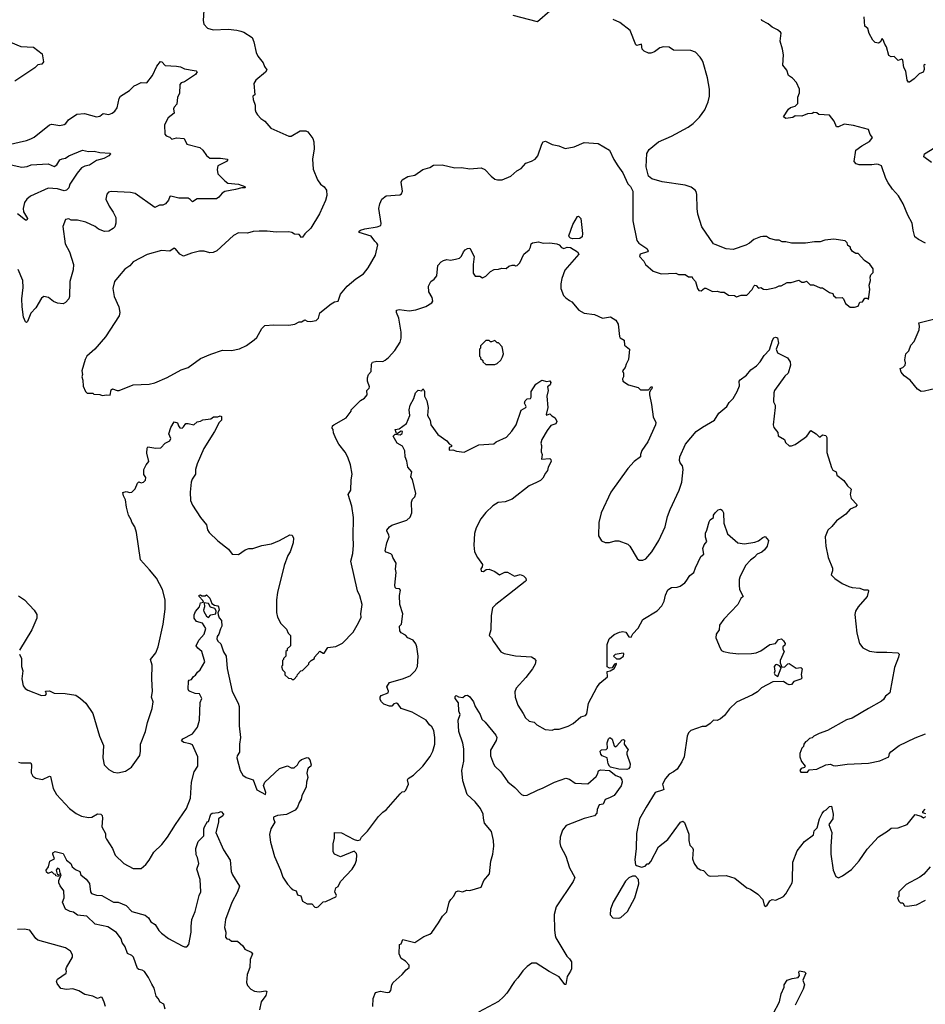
# Model space of a CAD drawing. Extents: x 1933546 to 2138868, y 524910 to 667279.
# Tile 458 of 466: x 2070205 to 2078112, y 629354 to 637952. Entities that reach past the tile are written whole.
import ezdxf

# ---------------------------------------------------------------- set-up
doc = ezdxf.new("R2010")
doc.units = 0

msp = doc.modelspace()

# ---------------------------------------------------------------- linework, layer by layer
at = {"layer": '0CON10XD'}
for points in [[(2071812.5, 638035), (2071808, 637945), (2071814.2, 637914.2), (2071845, 637878.8), (2071895, 637864.2), (2072025, 637870), (2072102.1, 637862.1), (2072135, 637852.9), (2072162.4, 637842.4), (2072235, 637796), (2072250.3, 637760.3), (2072271.4, 637665), (2072284.2, 637635), (2072332, 637575), (2072343.3, 637545), (2072363.8, 637515), (2072352, 637495), (2072266, 637425), (2072250.8, 637395), (2072257.5, 637295), (2072240, 637285), (2072243.3, 637255), (2072262.5, 637205), (2072260, 637165), (2072266.7, 637145), (2072280.7, 637120.7), (2072310.5, 637090.5), (2072345, 637066.7), (2072397.5, 637005), (2072554.1, 636934.1), (2072575, 636936.2), (2072655, 636982.9), (2072705, 636983.3), (2072722.5, 636972.5), (2072763.6, 636915), (2072774.3, 636885.7), (2072776, 636825), (2072762, 636735), (2072767.7, 636647.7), (2072806.7, 636555), (2072832.5, 636515), (2072865, 636492.5), (2072883.3, 636465), (2072886.2, 636416.2), (2072875, 636372.5), (2072822, 636258), (2072747.8, 636132.2), (2072696.2, 636083.8), (2072675, 636052.5), (2072665, 636050), (2072645, 636077.5), (2072605, 636080), (2072580, 636095), (2072555, 636100), (2072445, 636096.7), (2072365, 636106.2), (2072295, 636106.2), (2072245, 636102), (2072195, 636087.1), (2072115, 636090), (2072070.9, 636069.1), (2071926.7, 635935), (2071895, 635918.8), (2071866.4, 635916.4), (2071815, 635930), (2071775, 635931.4), (2071705.5, 635914.5), (2071635, 635888), (2071605, 635904.2), (2071565, 635952.5), (2071555, 635956.7), (2071515, 635931.2), (2071444.1, 635935.9), (2071318.3, 635901.7), (2071195, 635836.7), (2071165.8, 635804.2), (2071122.5, 635775), (2071073.9, 635716.1), (2071032.5, 635665), (2071018.8, 635605), (2071030, 635535), (2071070.8, 635445), (2071080.8, 635395), (2071074.3, 635365.7), (2070955.6, 635184.4), (2070862.5, 635075), (2070792.5, 635015), (2070777.5, 634985), (2070747.5, 634885), (2070752.5, 634855), (2070747.5, 634835), (2070756.7, 634805), (2070760.7, 634750.7), (2070780, 634705), (2070795, 634690), (2070845, 634690), (2070853, 634683), (2070905, 634680), (2070925, 634670), (2070965, 634677.5), (2070995, 634672.5)], [(2074835, 638026.7), (2074725, 637934), (2074515, 637990)], [(2070995, 634672.5), (2071005, 634720), (2071015, 634727.5), (2071055, 634713.3), (2071075, 634713.3), (2071195, 634763.3), (2071335, 634770), (2071385, 634781.2), (2071491.7, 634828.3), (2071615, 634896.2), (2071675, 634916.2), (2071785, 634994), (2071875, 635031.2), (2071975, 635066), (2072053.9, 635063.9), (2072125, 635078.8), (2072185, 635106.7), (2072253.9, 635156.1), (2072275, 635177.5), (2072320, 635255), (2072345, 635282.5), (2072425, 635288.8), (2072555, 635283.8), (2072606.4, 635293.6), (2072645, 635312.5), (2072667, 635313), (2072695, 635330), (2072715, 635320), (2072745, 635317.5), (2072795, 635326.7), (2072813.3, 635345), (2072827, 635393), (2072925, 635472.5), (2072955, 635487.5), (2072986.4, 635493.6), (2073006.7, 635555), (2073063.3, 635625), (2073139.7, 635690.3), (2073207.7, 635732.3), (2073246.7, 635785), (2073311.2, 635895), (2073332.5, 635985), (2073325, 636000), (2073305, 636017.5), (2073275, 636062.5), (2073170, 636095), (2073170, 636105), (2073180, 636115), (2073217.5, 636125), (2073326.6, 636143.4), (2073358, 636155), (2073361.7, 636171.7), (2073341.4, 636305), (2073348.6, 636345), (2073367.5, 636385), (2073405, 636415.7), (2073525, 636424.2), (2073538.8, 636431.2), (2073548, 636455), (2073536, 636535), (2073545.8, 636554.2), (2073595, 636582), (2073655, 636593.8), (2073724.3, 636645.7), (2073785, 636662), (2073818.8, 636681.2), (2073893.6, 636686.4), (2074005, 636658.2), (2074061.7, 636661.7), (2074135, 636650), (2074235, 636660), (2074267.5, 636645), (2074322.5, 636585), (2074355, 636560), (2074377, 636553), (2074416.4, 636553.6), (2074493.6, 636586.4), (2074546.4, 636633.6), (2074585, 636653.3), (2074625, 636700), (2074675, 636715.6), (2074705.6, 636735), (2074730, 636765), (2074765, 636866.7), (2074776.2, 636885), (2074795, 636890.8), (2074855, 636864), (2074912.3, 636852.3), (2074967.7, 636827.7), (2075045, 636840.8), (2075135, 636880), (2075255, 636871.2), (2075355, 636813.3), (2075392.3, 636732.3), (2075426.4, 636676.4), (2075472.5, 636615), (2075515, 636520), (2075537.5, 636495), (2075557.5, 636455), (2075557.5, 636195), (2075593, 636023), (2075610.7, 636000.7), (2075680, 635955), (2075693.3, 635935), (2075685.9, 635924.1), (2075623.9, 635906.1), (2075617.5, 635885), (2075653.6, 635843.6), (2075670, 635815), (2075735, 635757.5), (2075805, 635732.5), (2075935, 635737.5), (2075958.3, 635728.3), (2076015, 635726.7), (2076045, 635707.5), (2076076.4, 635706.4), (2076080, 635695), (2076107, 635667), (2076122.5, 635605), (2076135, 635587.5), (2076155, 635585.7), (2076185, 635606.7), (2076195, 635607.5), (2076255, 635580), (2076295, 635582.5), (2076325, 635573.3), (2076355, 635572.5), (2076395, 635547.5), (2076445, 635542.5), (2076465, 635532.5), (2076505, 635547.5), (2076555, 635547.5), (2076600, 635595), (2076614.3, 635625.7), (2076625, 635633.8), (2076635, 635631.2), (2076655, 635607.5), (2076675, 635612.5), (2076699.5, 635599.5), (2076725, 635595.8), (2076806, 635614), (2076835, 635627.5), (2076855, 635627.5), (2076905, 635657.5), (2076941.7, 635658.3), (2077008.3, 635678.3), (2077035, 635660), (2077055, 635660), (2077075, 635670), (2077108.3, 635638.3), (2077137, 635637), (2077195, 635610), (2077215, 635610), (2077275, 635570), (2077305, 635560), (2077310, 635545), (2077335, 635522.5), (2077386.1, 635526.1), (2077397.5, 635515), (2077416.7, 635475), (2077455, 635442.5), (2077495, 635442.5), (2077525, 635450), (2077540, 635485), (2077565, 635490), (2077585, 635520), (2077605, 635520), (2077615, 635510), (2077627.5, 635595), (2077623.3, 635635), (2077632.5, 635675), (2077630, 635705), (2077636.4, 635723.6), (2077656.2, 635745), (2077655.9, 635775.9), (2077627.7, 635817.7), (2077580.7, 635850.7), (2077525, 635910), (2077505, 635910), (2077477, 635927), (2077460, 635955), (2077460, 635965), (2077435, 635980), (2077430, 636005), (2077411.7, 636021.7), (2077315, 636036.2), (2077235, 636026.2), (2077193, 636013), (2077145, 636013.3), (2077065, 636000), (2076945, 636000), (2076895, 636012.5), (2076863.6, 636013.6), (2076837, 636027), (2076808.3, 636028.3), (2076753, 636043), (2076725, 636060), (2076695, 636060), (2076673, 636057), (2076615, 636032.5), (2076578.3, 636001.7), (2076545.9, 635984.1), (2076435, 635946.7), (2076375, 635952), (2076278, 635988), (2076262.5, 635995), (2076161.2, 636145), (2076127.5, 636255), (2076120, 636305), (2076117.5, 636425), (2076111.7, 636451.7), (2076103, 636463), (2076068.8, 636488.8), (2076016.1, 636506.1), (2075815, 636536.7), (2075725, 636563.3), (2075696.4, 636586.4), (2075676.1, 636666.1), (2075680, 636785), (2075702.3, 636817.7), (2075782.5, 636885), (2075895.9, 636934.1), (2076042.5, 637015), (2076085, 637046.7), (2076139.5, 637100.5), (2076186.7, 637165), (2076216.7, 637235), (2076226.7, 637285), (2076226.7, 637345), (2076210, 637445), (2076171.7, 637578.3), (2076165, 637600), (2076147.5, 637625), (2076105, 637670), (2076065, 637682.5), (2075915, 637686.2), (2075875, 637711.2), (2075825, 637716.7), (2075793.9, 637706.1), (2075748.1, 637671.9), (2075715, 637661.4), (2075695, 637660), (2075657.6, 637677.6), (2075640.6, 637695), (2075635, 637740), (2075595, 637726.7), (2075585, 637732.5), (2075535, 637856.7), (2075445, 637926.7), (2075387.5, 637955)], [(2078115, 636001.2), (2078052.4, 636032.4), (2078022, 636055), (2078005.6, 636115.6), (2077996.6, 636176.6), (2077960, 636245), (2077918, 636345), (2077878.8, 636415), (2077825, 636471.2), (2077786.8, 636526.8), (2077766.8, 636566.8), (2077728.8, 636675), (2077705, 636688), (2077685, 636690.8), (2077645, 636684.4), (2077535, 636683.8), (2077507.5, 636695), (2077490, 636715), (2077507, 636813), (2077557.9, 636852.1), (2077625, 636890), (2077646.2, 636915), (2077650, 636925), (2077630.5, 636950.5), (2077616.2, 636995), (2077485, 637029.4), (2077405, 637039.2), (2077355, 637017.5), (2077338.3, 637018.3), (2077316.1, 637066.1), (2077275, 637117.5), (2077183.6, 637123.6), (2077165, 637140), (2077138.3, 637141.7), (2077125, 637133.3), (2077085, 637130), (2077035, 637110), (2076975, 637113.3), (2076955, 637097.5), (2076895, 637088.8), (2076873.3, 637105), (2076917.7, 637172.3), (2076935, 637186.7), (2076975, 637197.5), (2076999.4, 637220.6), (2077000, 637275), (2077014, 637315), (2077014, 637345), (2076988.6, 637405), (2076952.4, 637442.4), (2076918.8, 637465), (2076902, 637512), (2076867.1, 637555), (2076873.5, 637645), (2076866.4, 637695), (2076846.1, 637763.9), (2076852.5, 637835), (2076847.5, 637845), (2076822.5, 637865), (2076775, 637886.2), (2076740, 637915), (2076684, 637945), (2076681.2, 637955)], [(2078115, 637558), (2078105, 637560), (2078100, 637555), (2078103, 637517), (2078092.5, 637495), (2078059.5, 637480.5), (2078016, 637435), (2077975, 637406.2), (2077965, 637406.7), (2077954.3, 637425), (2077941.7, 637501.7), (2077923.8, 637535), (2077915, 637600), (2077905, 637607.5), (2077875, 637597.5), (2077840.7, 637630.7), (2077815, 637628.8), (2077795, 637641.2), (2077774, 637715), (2077758.3, 637738.3), (2077745, 637777.5), (2077735, 637787.5), (2077716.7, 637755), (2077705, 637748.8), (2077675, 637753.8), (2077655, 637772.5), (2077622.3, 637832.3), (2077610, 637875), (2077583.3, 637895), (2077578, 637978)], [(2070125, 637755.8), (2070215, 637717.5), (2070325, 637712.5), (2070402.5, 637655), (2070412.5, 637585), (2070397.5, 637565), (2070365, 637558.8), (2070338.8, 637531.2), (2070162.5, 637415)], [(2069995, 636835.8), (2070265, 636898), (2070301.2, 636911.2), (2070332.3, 636927.7), (2070466.2, 637035), (2070485, 637040.5), (2070555, 637027.5), (2070595, 637036.7), (2070608.1, 637045), (2070631.3, 637078.7), (2070705, 637127.3), (2070772, 637132), (2070875.4, 637104.6), (2070905, 637109.2), (2070935, 637132), (2070985, 637123.8), (2071012.5, 637135), (2071035, 637153.3), (2071055, 637182.5), (2071074.2, 637265), (2071084.5, 637285.5), (2071163.8, 637335), (2071205, 637373.8), (2071225.7, 637384.3), (2071265, 637403.8), (2071315, 637401.2), (2071364, 637465), (2071403.9, 637546.1), (2071435, 637586.2), (2071446.7, 637585), (2071475, 637552.5), (2071575, 637547.5), (2071609.7, 637539.7), (2071643, 637523), (2071728.3, 637508.3), (2071747.5, 637505), (2071755.9, 637495.9), (2071741.2, 637475), (2071645, 637410.9), (2071615, 637400), (2071605, 637386.7), (2071601.8, 637308.2), (2071582.7, 637275), (2071578.1, 637215), (2071555, 637190), (2071549.1, 637175), (2071553.8, 637135), (2071501.2, 637095), (2071470, 637035), (2071472.7, 636952.7), (2071485, 636937.5), (2071515, 636926.7), (2071535, 636910), (2071575, 636921.2), (2071640, 636915), (2071665, 636866.7), (2071777.5, 636835), (2071805, 636812.5), (2071835, 636767.5), (2071864.3, 636744.3), (2071957.2, 636742.8), (2072018.8, 636735), (2072020, 636725), (2072010, 636715), (2071934.3, 636675), (2071928.1, 636645), (2071935, 636607.5), (2071995.8, 636545), (2072024, 636525), (2072115, 636515.4), (2072172.5, 636495), (2072175, 636484.5), (2072145, 636483.9), (2072090.9, 636470.9), (2071997.7, 636452.3), (2071973, 636437), (2071945, 636402), (2071925, 636388.1), (2071755, 636388.6), (2071715, 636361.5), (2071693.5, 636383.5), (2071675, 636392.5), (2071595, 636393.3), (2071525, 636411.2), (2071515, 636407.5), (2071504.2, 636375.8), (2071477.5, 636345), (2071455, 636333.3), (2071425, 636333.3), (2071385, 636311.2), (2071213.9, 636433.9), (2071173.6, 636443.6), (2071005, 636453.3), (2070980, 636445), (2070965, 636430), (2070957.5, 636385), (2070986.7, 636325), (2071022.7, 636272.7), (2071043.4, 636225), (2071045.9, 636175), (2071036.1, 636143.9), (2071022.3, 636127.7), (2070985, 636105.3), (2070945, 636102.9), (2070893.8, 636123.8), (2070865, 636145.4), (2070783.3, 636185), (2070708.8, 636201.2), (2070655, 636202.5), (2070635, 636212.5), (2070605, 636206.7), (2070582.3, 636147.7), (2070602, 635995), (2070641.2, 635925), (2070675.9, 635814.1), (2070673, 635767), (2070643.3, 635666.7), (2070641.5, 635535), (2070633.3, 635515), (2070605, 635481.5), (2070585, 635470.6), (2070535.9, 635475.9), (2070501.7, 635491.7), (2070455.9, 635525.9), (2070415, 635536.2), (2070395, 635521.2), (2070345, 635436.7), (2070301.7, 635388.3), (2070275, 635316.7), (2070265, 635308.8), (2070255, 635313.3), (2070238.8, 635355), (2070226, 635445), (2070223.3, 635515), (2070235.6, 635614.4), (2070234, 635675), (2070190.7, 635770.7)], [(2070105, 636691.1), (2070225, 636663.2), (2070269.5, 636670.5), (2070305, 636686), (2070455, 636693.5), (2070505, 636671.1), (2070530.8, 636685), (2070555, 636728), (2070575, 636738), (2070605, 636742), (2070635, 636763.8), (2070753.3, 636813.3), (2070805, 636800), (2070855, 636803.8), (2070905, 636792.5), (2070995, 636787.5), (2070998.3, 636781.7), (2070982.5, 636765), (2070940.3, 636739.7), (2070875, 636724), (2070815, 636681.2), (2070775, 636673.1), (2070745, 636658.6), (2070707.9, 636612.1), (2070644.5, 636515.5), (2070634.4, 636485), (2070615, 636464.3), (2070595, 636458.6), (2070534.2, 636475.8), (2070455, 636481.2), (2070298.9, 636411.1), (2070268, 636385), (2070248, 636355), (2070235.5, 636304.5), (2070237.8, 636275), (2070272.5, 636215), (2070268.3, 636201.7), (2070255, 636202.5), (2070185, 636257.5)], [(2078165, 636706.7), (2078100, 636755), (2078105, 636780), (2078195, 636835.6)], [(2075035, 636038.2), (2075014, 636045), (2075002, 636055), (2075000, 636065), (2075033.8, 636165), (2075075, 636232.5), (2075085, 636235.7), (2075103.3, 636215), (2075120, 636085), (2075115, 636057.5), (2075095, 636043.1), (2075035, 636038.2)], [(2071129.2, 631390.8), (2071182.5, 631425), (2071253.6, 631526.4), (2071261.2, 631565), (2071258.8, 631625), (2071303.8, 631735), (2071322, 631815), (2071362.7, 631937.3), (2071370, 631995), (2071356, 632035), (2071364.2, 632085), (2071358.8, 632195), (2071361.2, 632315), (2071346, 632365), (2071395, 632423.3), (2071415.8, 632475), (2071458.6, 632675), (2071474.3, 632805), (2071474.2, 632885), (2071452.9, 632975), (2071400.8, 633075), (2071337.3, 633147.3), (2071260, 633235), (2071225.8, 633475), (2071210.8, 633525), (2071185, 633563.3), (2071180, 633585), (2071156.2, 633625), (2071138, 633695), (2071129.3, 633759.3), (2071111.2, 633795), (2071106.7, 633823.3), (2071135, 633831.4), (2071167, 633823), (2071185, 633826.7), (2071213.3, 633855), (2071233.3, 633905), (2071245, 633917.5), (2071265, 633907.5), (2071285, 633913.3), (2071305, 633931.2), (2071307.5, 633955), (2071289.3, 633979.3), (2071290, 634025), (2071308.8, 634065), (2071332, 634095), (2071315.7, 634165.7), (2071318.8, 634211.2), (2071325, 634222.5), (2071395, 634210), (2071437, 634213), (2071475, 634253.3), (2071517.5, 634275), (2071526, 634295), (2071508.8, 634335), (2071525, 634392.5), (2071555, 634440), (2071582.5, 634432.5), (2071591.1, 634405), (2071605, 634388.5), (2071625, 634385.6), (2071635.9, 634395.9), (2071655, 634425.7), (2071675, 634427.1), (2071725, 634415.6), (2071755, 634440), (2071785, 634446.2), (2071805, 634458.8), (2071874.1, 634465.9), (2071897, 634483), (2071935, 634483.3), (2071955, 634492.5), (2071967, 634487), (2071966.7, 634455), (2071946.4, 634433.6), (2071906.7, 634355), (2071812.3, 634207.7), (2071753.8, 634075), (2071741.2, 634025), (2071741.2, 633985), (2071710.3, 633939.7), (2071702, 633915), (2071694, 633825), (2071696.2, 633755), (2071712.7, 633712.7), (2071784.4, 633604.4), (2071835, 633541.2), (2071845, 633497.5), (2071860, 633475), (2071935, 633400), (2072029.3, 633329.3), (2072060, 633285), (2072115, 633283.3), (2072175, 633323.3), (2072205, 633333.3), (2072240, 633335), (2072319.5, 633360.5), (2072404.1, 633375.9), (2072475, 633403.8), (2072565, 633452.5), (2072585, 633450), (2072596.7, 633425), (2072593.3, 633385), (2072566.2, 633305), (2072545.8, 633274.2), (2072513.2, 633186.8), (2072455, 632950), (2072446.7, 632885), (2072447.5, 632775), (2072457.5, 632735), (2072485, 632680), (2072535, 632630), (2072550, 632595), (2072570, 632575), (2072570, 632485), (2072541.7, 632458.3), (2072540, 632445), (2072530, 632435), (2072530, 632395), (2072510, 632375), (2072510, 632365), (2072500, 632355), (2072500, 632315), (2072490, 632305), (2072500, 632275), (2072520, 632255), (2072521.7, 632231.7), (2072551.7, 632201.7), (2072575, 632200), (2072585, 632190), (2072598.3, 632191.7), (2072628.3, 632221.7), (2072630, 632235), (2072660, 632265), (2072675, 632270), (2072730, 632325), (2072730, 632335), (2072750, 632355), (2072780, 632375), (2072780, 632385), (2072825, 632437.5), (2072855, 632420), (2072865, 632420), (2072895, 632470), (2072965, 632477.5), (2073023, 632507), (2073117.5, 632605), (2073162.5, 632685), (2073186.4, 632733.6), (2073184, 632765), (2073195.8, 632845.8), (2073175, 632920), (2073153.9, 632963.9), (2073096, 633225), (2073115, 633290), (2073121.2, 633365), (2073116.2, 633435), (2073121.2, 633605), (2073106.2, 633705), (2073073.3, 633805), (2073096.2, 633845), (2073098.8, 633935), (2073107.5, 633985), (2073093.8, 634065), (2073071.7, 634131.7), (2073046.7, 634175), (2072992, 634245), (2072965.8, 634295), (2072946.4, 634343.6), (2072942.5, 634372.5), (2072933.3, 634385), (2072936.7, 634405), (2072946.7, 634415), (2073056, 634475), (2073100, 634535), (2073100, 634545), (2073130, 634575), (2073181.7, 634628.3), (2073215, 634647.5), (2073238.8, 634675), (2073237.5, 634715), (2073257.5, 634735), (2073260, 634745), (2073242.5, 634795), (2073242.5, 634825), (2073250, 634855), (2073275, 634880), (2073277, 634943), (2073287, 634963), (2073325, 634971.2), (2073375, 634966.7), (2073395, 634980), (2073425, 635003.8), (2073480, 635065), (2073526, 635135), (2073537.3, 635172.7), (2073535.7, 635225), (2073516.7, 635345), (2073496, 635395), (2073496.7, 635415), (2073517.5, 635422.5), (2073605, 635409.2), (2073665, 635417.5), (2073752.7, 635447.3), (2073805, 635480), (2073813.8, 635495), (2073806, 635525), (2073776.6, 635576.6), (2073775.5, 635625), (2073795, 635665.8), (2073825, 635688), (2073848, 635715), (2073856, 635805), (2073885, 635837.5), (2073905, 635850), (2073935, 635857.1), (2073967.3, 635852.7), (2074011.7, 635861.7), (2074045, 635870), (2074062.3, 635887.7), (2074078.8, 635925), (2074095, 635943.3), (2074115, 635953.8), (2074136, 635956), (2074173.3, 635885), (2074163.8, 635815), (2074165, 635740), (2074181.7, 635711.7), (2074221.7, 635711.7), (2074245, 635697.5), (2074275, 635712.5), (2074317, 635753), (2074348.3, 635771.7), (2074385, 635772.5), (2074415, 635782.5), (2074451.7, 635778.3), (2074475, 635800), (2074505, 635810), (2074525, 635810), (2074535, 635802.5), (2074550, 635805), (2074570.7, 635829.3), (2074606.7, 635905), (2074655, 635942.5), (2074666.4, 635966.4), (2074670, 635995), (2074682.5, 636005), (2074735, 636012.5), (2074775, 636002.2), (2074835, 636002.9), (2074895, 635994.6), (2074916.7, 635986.7), (2074935, 635964), (2074955, 635953.3), (2074985, 635967.1), (2075015, 635964.2), (2075076.7, 635925), (2075086.7, 635905), (2074965.9, 635764.1), (2074937.7, 635692.3), (2074928.8, 635645), (2074930, 635605), (2074953.9, 635543.9), (2074972.3, 635522.3), (2075005, 635500), (2075025, 635487.5), (2075087, 635417), (2075135, 635390), (2075225, 635376.7), (2075295, 635346.7), (2075365, 635358.1), (2075409.4, 635329.4), (2075431.1, 635295), (2075442.5, 635185), (2075447.5, 635175), (2075482, 635155), (2075485, 635110), (2075530, 635075), (2075521.2, 634985), (2075500, 634945), (2075492.5, 634915), (2075467.5, 634885), (2075477.5, 634865), (2075477.5, 634835), (2075467.5, 634815), (2075472.5, 634795), (2075520, 634765), (2075605, 634740), (2075625, 634720), (2075695, 634720), (2075720, 634745), (2075727.5, 634745), (2075725, 634730), (2075711.7, 634718.3), (2075703, 634697), (2075703.3, 634675), (2075723, 634593), (2075736.7, 634485), (2075758.8, 634435), (2075756.2, 634415), (2075688.8, 634265), (2075638.3, 634191.7), (2075626.2, 634155), (2075626.7, 634135), (2075570, 634095), (2075515, 634033.3), (2075366.7, 633825), (2075283.3, 633645), (2075263, 633563), (2075260, 633445), (2075285, 633400), (2075318.3, 633388.3), (2075355, 633387.5), (2075405, 633402.5), (2075435, 633402.5), (2075515, 633372.5), (2075532.5, 633355), (2075597, 633247), (2075613, 633233), (2075645, 633232.5), (2075672.5, 633245), (2075723.3, 633305), (2075786.7, 633405), (2075841.2, 633525), (2075862, 633615), (2075883.8, 633675), (2075963.3, 633845), (2075986.2, 633915), (2075996.7, 634025), (2075993.3, 634055), (2075971.7, 634081.7), (2075966.4, 634103.6), (2075970, 634135), (2076017.5, 634245), (2076112.5, 634355), (2076166.4, 634393.6), (2076272.5, 634455), (2076310, 634515), (2076378, 634575), (2076399.5, 634610.5), (2076435, 634643.8), (2076470, 634705), (2076490.6, 634755), (2076487.5, 634795), (2076495, 634807.5), (2076551.2, 634848.8), (2076590, 634895), (2076638.9, 634931.1), (2076669.2, 634965), (2076705, 635020), (2076751.2, 635068.8), (2076778.5, 635155), (2076790.8, 635175), (2076805, 635181.1), (2076823, 635173), (2076831.1, 635128.9), (2076810.9, 635075), (2076821.9, 635041.9), (2076908.3, 634998.3), (2076931.2, 634965), (2076933.8, 634935), (2076913.8, 634866.2), (2076885, 634840), (2076796.4, 634713.6), (2076790, 634695), (2076786.4, 634616.4), (2076800, 634585), (2076800.8, 634565), (2076783.8, 634415), (2076790.8, 634390.8), (2076825, 634347.5), (2076827.5, 634317.5), (2076882.5, 634285), (2076890.7, 634260.7), (2076925, 634232.5), (2076945, 634230), (2076975, 634242.5), (2077055, 634296.7), (2077076.7, 634315), (2077112.5, 634365), (2077160, 634335), (2077185, 634310), (2077195, 634310), (2077215, 634327.5), (2077245, 634322.5), (2077253.3, 634305), (2077252.7, 634172.7), (2077292.1, 634042.1), (2077305, 634018.8), (2077333.3, 634005), (2077340, 633975), (2077399.5, 633929.5), (2077432.3, 633882.3), (2077463.6, 633853.6), (2077456.2, 633805), (2077465, 633770), (2077517.5, 633715), (2077502.3, 633697.7), (2077455, 633677.5), (2077417.5, 633635), (2077337.5, 633575), (2077295, 633527.5), (2077262.5, 633495), (2077237.5, 633435), (2077243.3, 633355), (2077263.3, 633255), (2077303, 633163), (2077301.7, 633138.3), (2077290, 633105), (2077321.7, 633071.7), (2077385, 633030), (2077445, 633003.3), (2077475, 632993.3), (2077539.3, 632989.3), (2077575, 632973.3), (2077612.5, 632972.5), (2077617.5, 632965), (2077603.6, 632916.4), (2077526, 632824), (2077504.1, 632785.9), (2077497, 632757), (2077513.3, 632595), (2077537.5, 632505), (2077567, 632467), (2077625, 632437.5), (2077685, 632428.8), (2077775, 632430), (2077873, 632423), (2077883, 632413), (2077878, 632385), (2077843.8, 632295), (2077801.2, 632075), (2077763.3, 632045), (2077746.2, 632015), (2077729.1, 632000.9), (2077615, 631936), (2077475, 631854), (2077425, 631838.6), (2077257.5, 631745), (2077185, 631717.5), (2077140, 631695), (2077125, 631680), (2077100, 631675), (2077078.3, 631651.7), (2077065, 631647.5), (2077052.5, 631625), (2077050, 631605), (2077035, 631590), (2077017.5, 631545), (2077017.5, 631515), (2077030, 631475), (2077062.5, 631435), (2077057, 631423), (2077027, 631413), (2077017.5, 631395), (2077025, 631380), (2077085, 631382.5), (2077098.3, 631401.7), (2077165, 631408.8), (2077245, 631446.2), (2077285, 631450), (2077308.3, 631438.3), (2077326.7, 631436.7), (2077428.8, 631451.2), (2077615, 631460), (2077715, 631478.8), (2077792.5, 631515), (2077800, 631545), (2077810.7, 631559.3), (2077885, 631613.3), (2078025, 631681.2)], [(2078205, 634732.9), (2078105, 634707.1), (2078075, 634706.7), (2078045, 634725.8), (2077981.5, 634805), (2077928.8, 634841.2), (2077902.3, 634875), (2077894.1, 634905.9), (2077916.1, 634913.9), (2077936.7, 634935), (2077940, 634955), (2077933, 634983), (2077943.3, 635035), (2077968.6, 635061.4), (2077985, 635110), (2078015, 635142.5), (2078025, 635162.5), (2078058.5, 635245), (2078061.2, 635275), (2078055.7, 635305), (2078182.9, 635337.1)], [(2074355, 634940), (2074375, 634950), (2074405, 634980), (2074421.7, 635008.3), (2074430, 635035), (2074417, 635097), (2074385, 635130), (2074375, 635130), (2074355, 635150), (2074325, 635140), (2074315, 635140), (2074305, 635150), (2074275, 635150), (2074230, 635105), (2074230, 635085), (2074220, 635075), (2074220, 635015), (2074230, 635005), (2074230, 634995), (2074250, 634975), (2074250, 634965), (2074275, 634940), (2074355, 634940)], [(2071694.3, 632084.3), (2071682.1, 632092.1), (2071676, 632105), (2071678.8, 632175), (2071685, 632183.3), (2071705, 632190), (2071722.3, 632217.7), (2071741.7, 632228.3), (2071758.8, 632255), (2071781.2, 632275), (2071822.5, 632345), (2071795.7, 632435.7), (2071760.8, 632465), (2071747.5, 632485), (2071768, 632535), (2071815, 632586.7), (2071831.2, 632635), (2071801.9, 632681.9), (2071747.7, 632697.7), (2071730, 632725), (2071730, 632755), (2071741.2, 632785), (2071774, 632825), (2071785, 632858.8), (2071810, 632865), (2071805, 632880), (2071772.5, 632915), (2071771.7, 632928.3), (2071785, 632930), (2071795, 632920), (2071825, 632920), (2071835, 632930), (2071865, 632900), (2071882.5, 632855), (2071905, 632840), (2071935, 632832.5), (2071940, 632825), (2071945.8, 632795), (2071935.8, 632775), (2071937.1, 632755), (2071947.9, 632727.9), (2071968, 632705), (2071971.2, 632655), (2071957.2, 632632.8), (2071943.4, 632586.6), (2071928.6, 632565), (2071927.1, 632545), (2071935, 632523.8), (2071960.7, 632500.7), (2071985, 632433.3), (2072008.8, 632395), (2072017.6, 632287.6), (2072061.9, 632085), (2072112.9, 631985), (2072121.1, 631955), (2072122.5, 631785), (2072132.7, 631685), (2072123.3, 631625), (2072123.1, 631555), (2072103.1, 631525), (2072100.8, 631505), (2072130.8, 631395), (2072153.8, 631355), (2072182.5, 631335), (2072242.9, 631312.9), (2072275, 631225.8), (2072352.5, 631187.5), (2072355.7, 631205), (2072334.6, 631264.6), (2072344.4, 631295), (2072475, 631412.5), (2072545, 631436.7), (2072575, 631420), (2072600.8, 631419.2), (2072631.2, 631445), (2072646.7, 631475), (2072667, 631493), (2072715, 631510), (2072725, 631506.7), (2072739.5, 631489.5), (2072751.2, 631445), (2072747.3, 631432.7), (2072723.5, 631416.5), (2072717.4, 631402.6), (2072713.6, 631373.6), (2072720.8, 631335), (2072708.6, 631295), (2072705.8, 631254.2), (2072669.2, 631175), (2072664.3, 631145), (2072644.6, 631115.4), (2072632, 631075), (2072611.7, 631048.3), (2072535, 631011.1), (2072455, 631004.2), (2072422.1, 630987.9), (2072420, 630975), (2072433.8, 630945), (2072398, 630885), (2072386.1, 630836.1), (2072395, 630770), (2072431.2, 630645), (2072483.8, 630525), (2072502.5, 630465), (2072543.6, 630403.6), (2072577, 630367), (2072593, 630353), (2072620, 630345), (2072630.7, 630310.7), (2072660, 630300), (2072673.6, 630253.6), (2072715, 630230), (2072755, 630230), (2072781.7, 630201.7), (2072795, 630200), (2072810, 630205), (2072855, 630250), (2072877, 630253), (2072935, 630277.5), (2072965, 630292.5), (2072970, 630305), (2072956.7, 630335), (2072965, 630370), (2072986.4, 630383.6), (2073007.5, 630425), (2073107.5, 630535), (2073133.6, 630576.4), (2073146.4, 630613.6), (2073150, 630655), (2073145, 630670), (2073125, 630690), (2073005, 630642.5), (2072952.5, 630665), (2072941.2, 630685), (2072942, 630755), (2072953.3, 630805), (2072952.5, 630855), (2073015, 630852.5), (2073125, 630793.8), (2073155, 630783.8), (2073179.3, 630790.7), (2073190, 630815), (2073243, 630867), (2073337.5, 630995), (2073375, 631032.5), (2073405, 631052.5), (2073527, 631193), (2073545, 631210), (2073565, 631212.5), (2073577.5, 631225), (2073600, 631275), (2073592.5, 631315), (2073597.5, 631325), (2073642.5, 631355), (2073725, 631432.5), (2073790.5, 631519.5), (2073811.2, 631565), (2073829.2, 631625), (2073830, 631685), (2073820, 631745), (2073805, 631777.5), (2073783.3, 631795), (2073753.9, 631833.9), (2073632.5, 631905), (2073536.4, 631936.4), (2073509.2, 631975), (2073495, 631984.3), (2073473, 631977), (2073455, 631958.8), (2073435, 631957.5), (2073385, 631976.2), (2073364.4, 631994.4), (2073354, 632015), (2073351.2, 632035), (2073360, 632050), (2073422, 632075), (2073425, 632090), (2073411.2, 632125), (2073433.3, 632165), (2073547.5, 632195), (2073615, 632223.8), (2073660.5, 632269.5), (2073678, 632305), (2073684, 632395), (2073674, 632475), (2073665, 632502.5), (2073640, 632535), (2073595, 632553.8), (2073575, 632576.2), (2073535, 632598.8), (2073524.4, 632614.4), (2073521.1, 632655), (2073538.6, 632675), (2073550.4, 632765), (2073523.3, 632845), (2073522.7, 632922.7), (2073530.6, 632970.6), (2073520.9, 632980.9), (2073493.8, 632985), (2073484.3, 632995), (2073479.4, 633015), (2073493.3, 633125), (2073486.9, 633155), (2073491.2, 633205), (2073462, 633255), (2073456.8, 633276.8), (2073445, 633287.5), (2073405, 633301.2), (2073396.2, 633315), (2073411.4, 633385), (2073430.6, 633435), (2073427.5, 633455), (2073410, 633485), (2073411.2, 633495), (2073434, 633525), (2073455, 633539.4), (2073585, 633583.3), (2073615, 633607.5), (2073628.8, 633645), (2073625, 633740), (2073635.9, 633764.1), (2073655.7, 633784.3), (2073664.4, 633815), (2073635, 633937.5), (2073621.7, 633961.7), (2073628.2, 634005), (2073594.3, 634045), (2073586.6, 634096.6), (2073571.9, 634135), (2073567.8, 634187.8), (2073547.9, 634227.9), (2073501.2, 634255), (2073466.7, 634315), (2073485, 634332.5), (2073528.3, 634328.3), (2073545, 634337.5), (2073546.9, 634356.9), (2073535, 634360), (2073505, 634340), (2073495, 634340), (2073483.8, 634375), (2073519.5, 634380.5), (2073583.2, 634426.8), (2073610.9, 634495), (2073607.1, 634545), (2073614.6, 634585), (2073645.7, 634644.3), (2073661.2, 634695), (2073685, 634717.5), (2073715, 634710), (2073725, 634727.5), (2073735, 634720), (2073740, 634705), (2073738.8, 634665), (2073760, 634625), (2073770.8, 634565), (2073766.9, 634495), (2073787.8, 634455), (2073794.5, 634414.5), (2073855, 634331.2), (2073935, 634273.3), (2073955, 634247.5), (2073975.8, 634235.8), (2073976, 634224), (2073953.9, 634216.1), (2073954, 634194), (2073986.1, 634196.1), (2074020, 634185), (2074085, 634176), (2074215, 634240), (2074345, 634249.2), (2074366.7, 634265), (2074454.3, 634305.7), (2074501.5, 634358.5), (2074541.4, 634415), (2074585, 634542.5), (2074624, 634565), (2074626.5, 634575), (2074614.2, 634605), (2074619.4, 634625), (2074635, 634642), (2074666, 634645), (2074672, 634655), (2074672, 634705), (2074711.8, 634768.2), (2074765, 634803.8), (2074806.4, 634793.6), (2074835, 634797.5), (2074843.3, 634785), (2074836.7, 634765), (2074813.8, 634745), (2074818.9, 634715), (2074806.5, 634665), (2074815.8, 634565), (2074802, 634505), (2074805, 634500), (2074835, 634511.2), (2074852.2, 634492.2), (2074881.4, 634475), (2074894.4, 634445), (2074885, 634424.4), (2074842.8, 634407.2), (2074811.4, 634365), (2074763.8, 634285), (2074756.7, 634255), (2074762.5, 634235), (2074758.3, 634178.3), (2074766, 634155), (2074762.5, 634115), (2074835, 634120.6), (2074842.7, 634112.7), (2074845.5, 634095), (2074819.1, 634045), (2074814.3, 634015), (2074795, 633992.5), (2074772.1, 633947.9), (2074751.7, 633928.3), (2074718.5, 633911.5), (2074655, 633880.8), (2074505, 633766.5), (2074445, 633741.8), (2074383.3, 633735), (2074335, 633707.5), (2074275, 633649.2), (2074232.9, 633595), (2074192.2, 633515), (2074176.7, 633465), (2074171.4, 633365), (2074177.1, 633305), (2074202, 633255), (2074246.2, 633195), (2074243.3, 633175), (2074232.2, 633157.8), (2074235, 633136.7), (2074255, 633134.3), (2074277.5, 633152.5), (2074305, 633153.1), (2074355, 633132.5), (2074395, 633103.3), (2074442.1, 633127.9), (2074465, 633129.2), (2074525, 633091.5), (2074575, 633108.6), (2074605.5, 633095.5), (2074625.7, 633075.7), (2074627.5, 633055), (2074620, 633045), (2074480.7, 632939.3), (2074361.2, 632845), (2074334.2, 632815), (2074320.9, 632749.1), (2074317.8, 632625), (2074303.8, 632575), (2074325, 632553.8), (2074341.3, 632521.3), (2074405, 632432.5), (2074435, 632417.5), (2074535, 632398), (2074675, 632388), (2074697.5, 632375), (2074712.5, 632355), (2074706.2, 632325), (2074684, 632285), (2074625, 632208.8), (2074540, 632115), (2074527, 632083), (2074530, 632035), (2074553.3, 631965), (2074602.5, 631895), (2074622.5, 631855), (2074655, 631827.5), (2074697, 631817), (2074720, 631795), (2074793, 631753), (2074855, 631747.5), (2074875, 631757.5), (2074915, 631757.5), (2074995, 631782.5), (2075037.5, 631805), (2075106, 631864), (2075145, 631876.2), (2075158.3, 631891.7), (2075172.5, 631985), (2075245, 632120), (2075271.7, 632158.3), (2075336.7, 632215), (2075335, 632260), (2075360, 632265), (2075395, 632287.5), (2075416.7, 632325), (2075415, 632330), (2075400, 632325), (2075377, 632293), (2075355, 632290), (2075335, 632300), (2075333.3, 632495), (2075352, 632545), (2075395, 632583.8), (2075442.5, 632605), (2075470.9, 632609.1), (2075496.7, 632605), (2075525, 632562.5), (2075545, 632560), (2075559.7, 632590.3), (2075605, 632640), (2075646, 632715), (2075769.8, 632790.2), (2075812.5, 632835), (2075832.9, 632875), (2075845, 632927.5), (2075865.4, 632974.6), (2075895.5, 632994.5), (2075945, 632997.5), (2075973, 633007), (2076013.3, 633035), (2076025, 633050), (2076055, 633098), (2076091.2, 633125), (2076104.4, 633165), (2076152.5, 633265), (2076178, 633285), (2076170.8, 633335), (2076182.9, 633367.1), (2076206, 633395), (2076194, 633434), (2076192.3, 633467.7), (2076205.8, 633495), (2076225, 633566.7), (2076235, 633583.8), (2076262.5, 633605), (2076263.8, 633625), (2076277.5, 633645), (2076305, 633672.5), (2076325, 633677.5), (2076339.2, 633669.2), (2076350.8, 633645), (2076354, 633555), (2076383.9, 633463.9), (2076475, 633383.8), (2076535, 633374), (2076625, 633390), (2076655, 633400), (2076695, 633432), (2076715, 633440), (2076742.5, 633405), (2076731.2, 633355), (2076708.3, 633321.7), (2076685, 633302.5), (2076643.3, 633285), (2076621.2, 633258.8), (2076585, 633233.3), (2076543.3, 633185), (2076493.3, 633085), (2076486.7, 633065), (2076486.7, 633015), (2076491.2, 632975), (2076522.5, 632915), (2076501.7, 632898.3), (2076476.7, 632845), (2076352.7, 632717.3), (2076316.4, 632663.6), (2076312.5, 632625), (2076286.2, 632585), (2076283.6, 632553.6), (2076320, 632465), (2076333.6, 632443.6), (2076350, 632435), (2076405, 632423.8), (2076485, 632413.8), (2076593.6, 632416.4), (2076635, 632423.8), (2076675, 632440), (2076755, 632497.5), (2076805, 632504), (2076831.2, 632538.8), (2076855.9, 632545.9), (2076875, 632528.8), (2076888.8, 632505), (2076885, 632490), (2076867.5, 632475), (2076868.8, 632455), (2076880, 632435), (2076845.6, 632355), (2076845.6, 632335), (2076858.3, 632298.3), (2076885, 632300), (2076912.2, 632327.8), (2076925, 632331.4), (2076985, 632289.4), (2077025, 632295.5), (2077035.7, 632285), (2077029.2, 632235), (2077035, 632202.5), (2077026.2, 632193.8), (2076965, 632173.8), (2076943.6, 632146.4)], [(2070195, 632920), (2070246.7, 632885), (2070331.2, 632795), (2070355, 632757.5), (2070354.2, 632725), (2070310, 632625), (2070203.6, 632446.4)], [(2071855, 632731.2), (2071875, 632754), (2071916.7, 632765), (2071920.5, 632790.5), (2071909.2, 632809.2), (2071871.7, 632821.7), (2071853.6, 632853.6), (2071815, 632860), (2071819.2, 632825), (2071810, 632795), (2071812.5, 632785), (2071836, 632745), (2071855, 632731.2)], [(2070203, 632413), (2070222.5, 632375), (2070220, 632305), (2070233.3, 632265), (2070223.3, 632195), (2070236.7, 632135), (2070252, 632112), (2070276.4, 632096.4), (2070395, 632051.2), (2070430, 632055), (2070440, 632065), (2070431.7, 632088.3), (2070465, 632092.5), (2070505, 632072.5), (2070603, 632067), (2070695, 632054), (2070735.8, 632025.8), (2070783.9, 631983.9), (2070843.9, 631893.9), (2070902.5, 631695), (2070936.7, 631615), (2070930, 631505), (2070943.9, 631443.9), (2070982.5, 631405), (2071025, 631381.2), (2071063.6, 631376.4), (2071129.2, 631390.8)], [(2075445, 632370), (2075476, 632395), (2075480, 632415), (2075475, 632420), (2075405, 632410), (2075390, 632395), (2075415, 632370), (2075445, 632370)], [(2076825, 632217.5), (2076853, 632293), (2076839.4, 632309.4), (2076815, 632320.9), (2076805, 632319.1), (2076793.6, 632305), (2076797.5, 632262.5), (2076793.3, 632245), (2076797.5, 632235), (2076825, 632217.5)], [(2076943.6, 632146.4), (2076925, 632143.8), (2076902.3, 632152.3), (2076873, 632173), (2076780.5, 632169.5), (2076682.5, 632117.5), (2076647.3, 632082.7), (2076604.2, 632055.8), (2076465, 631991.2), (2076403.8, 631935), (2076358.8, 631875), (2076324.2, 631845.8), (2076295, 631833.8), (2076262.5, 631835), (2076235, 631806.7), (2076195, 631781.2), (2076165, 631779.2), (2076063.8, 631745), (2076045.8, 631724.2), (2076034.2, 631695), (2076005.6, 631515), (2075987.8, 631472.2), (2075945, 631408.6), (2075915, 631383.1), (2075875, 631362.5), (2075845, 631327.3), (2075816.8, 631275), (2075828.9, 631231.1), (2075817.3, 631222.7), (2075754.3, 631205), (2075674.2, 631075), (2075616.1, 630973.9), (2075590, 630845), (2075587.5, 630715), (2075577.5, 630615), (2075583, 630573), (2075590, 630565), (2075635, 630552.5), (2075665, 630560), (2075685, 630580), (2075698.3, 630581.7), (2075715, 630600), (2075781.7, 630728.3), (2075865, 630792.5), (2075975, 630943.3), (2075995, 630953.8), (2076010.7, 630940.7), (2076048.8, 630838.8), (2076047.5, 630785), (2076057.5, 630745), (2076080.7, 630720.7), (2076086.2, 630705), (2076080, 630625), (2076093.3, 630583.3), (2076120, 630545), (2076148.3, 630528.3), (2076175, 630522.5), (2076215, 630480), (2076233, 630473), (2076375, 630480), (2076450, 630455), (2076555, 630372.5), (2076585, 630360), (2076650, 630315), (2076695, 630270), (2076705, 630220), (2076715, 630207.5), (2076730, 630215), (2076755, 630257.5), (2076775, 630270), (2076807, 630263), (2076873.6, 630296.4), (2076895, 630317.5), (2076948.8, 630415), (2076953.8, 630435), (2076955.8, 630595), (2076994.5, 630695.5), (2077056.7, 630775), (2077136.1, 630833.9), (2077142.3, 630867.7), (2077166.7, 630895), (2077188, 630975), (2077210.3, 631019.7), (2077225, 631040), (2077247.3, 631052.7), (2077275, 631081.2), (2077293.3, 631083.3), (2077308.8, 631015), (2077303.8, 630975), (2077271.2, 630925), (2077296, 630855), (2077286, 630735), (2077288, 630665), (2077306.7, 630525), (2077330.7, 630470.7), (2077355, 630457.5), (2077390, 630475), (2077467.7, 630532.3), (2077535, 630607.5), (2077605, 630707.5), (2077704.4, 630815.6), (2077783.3, 630865), (2077815, 630892.5), (2077875, 630895.5), (2077952.5, 630925), (2078025, 631011.2), (2078075, 630996.2), (2078097.7, 630982.3), (2078116.1, 630993.9)], [(2070195, 631470), (2070215, 631462.5), (2070303.6, 631463.6), (2070309.2, 631445), (2070306.7, 631375), (2070320.6, 631345), (2070345, 631330), (2070404.2, 631315.8), (2070465, 631346.2), (2070475, 631343.3), (2070497.5, 631237.5), (2070527.5, 631185), (2070639.2, 631065), (2070698.9, 631018.9), (2070745, 630995.8), (2070805, 630985.8), (2070835, 630989.2), (2070885, 631018.1), (2070914.3, 631014.3), (2070924.2, 631004.2), (2070929.1, 630979.1), (2070921.2, 630905), (2070953.3, 630845), (2070954, 630815), (2070962, 630795), (2071016.2, 630715), (2071040, 630655), (2071115, 630583.3), (2071195, 630540), (2071265, 630540), (2071306.4, 630573.6), (2071336, 630614), (2071377.7, 630682.3), (2071445, 630750), (2071496.6, 630813.4), (2071564.5, 630925.5), (2071661.2, 631065), (2071697.8, 631155), (2071706.4, 631295), (2071729.6, 631385), (2071761.4, 631435), (2071760, 631515), (2071715, 631618.8), (2071695, 631630), (2071639.5, 631639.5), (2071617.5, 631655), (2071628.8, 631671.2), (2071715, 631716), (2071757.5, 631775), (2071775.6, 631835), (2071781.2, 631988.8), (2071796.7, 632025), (2071774, 632064), (2071736.9, 632066.9), (2071694.3, 632084.3)], [(2073290, 629335), (2073292.5, 629405), (2073311.7, 629458.3), (2073355, 629468.8), (2073415, 629458), (2073435, 629461.2), (2073446, 629475), (2073454, 629525), (2073465.7, 629544.3), (2073545, 629613.8), (2073580, 629655), (2073606, 629674), (2073605.8, 629695), (2073575, 629732), (2073535, 629754), (2073518.6, 629795), (2073520, 629875), (2073537, 629883), (2073550, 629920), (2073655, 629892.5), (2073733.9, 629946.1), (2073785, 629967.5), (2073805, 629982.5), (2073863.3, 630065), (2073897.5, 630125), (2073935, 630162.5), (2073956.2, 630245), (2073969.3, 630270.7), (2073995, 630297.5), (2074013.8, 630335), (2074035, 630344), (2074075, 630336), (2074105, 630350), (2074135, 630348.8), (2074233.8, 630376.2), (2074258.8, 630435), (2074305.9, 630494.1), (2074317.5, 630605), (2074336.9, 630665), (2074344.2, 630735), (2074342, 630785), (2074325, 630862.5), (2074264, 630935), (2074255, 630980), (2074252.9, 631015), (2074229.4, 631065), (2074183.3, 631123.3), (2074112.9, 631185), (2074073.9, 631306.1), (2074064.3, 631395), (2074084, 631476), (2074082.9, 631585), (2074073.1, 631635), (2074038.6, 631735), (2074033.3, 631835), (2074050.8, 631885), (2074040, 631915), (2074037, 631987), (2074008.8, 632025), (2074008.3, 632041.7), (2074015, 632050), (2074037.7, 632037.7), (2074075, 632033.8), (2074095, 632050), (2074115, 632052.5), (2074135, 632038), (2074168.6, 631995), (2074182.9, 631955), (2074226.7, 631885), (2074240, 631845), (2074268.6, 631818.6), (2074362, 631705), (2074372, 631685), (2074365, 631656.7), (2074316.1, 631573.9), (2074315.7, 631525), (2074341.2, 631455), (2074354.3, 631434.3), (2074406.2, 631385), (2074466.1, 631296.1), (2074527, 631247), (2074585.8, 631185.8), (2074607.5, 631177.5), (2074635, 631180.6), (2074725, 631225.5), (2074776.3, 631243.7), (2074873.3, 631295), (2074975, 631328), (2075005, 631321.2), (2075055, 631286), (2075165, 631280.8), (2075237.6, 631342.4), (2075251.2, 631365), (2075257.7, 631392.3), (2075275, 631402.5), (2075355, 631394.5), (2075410.9, 631350.9), (2075448.3, 631338.3), (2075462.9, 631315), (2075465.7, 631294.3), (2075457.1, 631262.9), (2075395, 631178), (2075355, 631155.8), (2075318.3, 631141.7), (2075298.3, 631101.7), (2075264.2, 631095), (2075248.6, 631055), (2075245, 631022.5), (2075225, 631000), (2075134.2, 630975.8), (2074977.5, 630915), (2074943.8, 630875), (2074923.3, 630815), (2074920, 630765), (2074926.7, 630735), (2074975, 630647.5), (2075006.1, 630546.1), (2075052.5, 630462.5), (2075038, 630425), (2074889.2, 630205), (2074872.8, 630137.2), (2074873.9, 630003.9), (2074879.4, 629955), (2074887.5, 629935), (2074982, 629775), (2075005, 629750), (2075024, 629725), (2075022, 629665), (2075015, 629642.5), (2074985, 629597.5), (2074972.5, 629527.5), (2074965, 629526.7), (2074915, 629593.8), (2074829.1, 629639.1), (2074715, 629713.8), (2074677.7, 629712.3), (2074635, 629684), (2074599.2, 629645), (2074555.7, 629585), (2074525, 629554), (2074459.1, 629450.9), (2074430.8, 629419.2), (2074385, 629379.4), (2074211.2, 629285)], [(2075505, 631404.3), (2075435, 631407.9), (2075365, 631425.4), (2075353.7, 631433.7), (2075343.1, 631455), (2075336, 631505), (2075290, 631525), (2075279.3, 631539.3), (2075273.8, 631565), (2075285, 631577.5), (2075325, 631578), (2075338.1, 631591.9), (2075333.6, 631636.4), (2075346.4, 631673.6), (2075355, 631682.5), (2075365, 631682.5), (2075378.3, 631668.3), (2075395, 631610), (2075403.6, 631603.6), (2075419.3, 631610.7), (2075465, 631663.3), (2075477.5, 631667.5), (2075485, 631660), (2075482.5, 631625), (2075517.5, 631575), (2075507.5, 631555), (2075507, 631537), (2075536.7, 631455), (2075533.3, 631425), (2075520.5, 631409.5), (2075505, 631404.3)], [(2078025, 631681.2), (2078113.9, 631716.1)], [(2078116.1, 631016.1), (2078090, 631025), (2078090, 631035), (2078112.3, 631057.7)], [(2071475, 629312.5), (2071463.8, 629355), (2071433, 629373), (2071415.8, 629405), (2071395.8, 629425.8), (2071380, 629495), (2071359.6, 629529.6), (2071329.4, 629589.4), (2071295, 629639.5), (2071275, 629652.5), (2071245, 629658.5), (2071235, 629668.1), (2071200, 629765), (2071185, 629780.4), (2071147.8, 629797.8), (2071125, 629856.2), (2071099.1, 629895), (2071091.5, 629925), (2071051.5, 629981.5), (2070975, 630031.1), (2070865, 630054.7), (2070792.5, 630122.5), (2070711, 630131), (2070675, 630159.2), (2070645, 630163.8), (2070605.6, 630185.6), (2070580, 630245), (2070593.3, 630285), (2070590, 630345), (2070557.9, 630387.9), (2070547.1, 630415), (2070548, 630435), (2070567.5, 630485), (2070558.3, 630498.3), (2070552.5, 630535), (2070535, 630542.5), (2070522.5, 630525), (2070531.7, 630491.7), (2070550, 630485), (2070545, 630470), (2070520, 630475), (2070518.3, 630488.3), (2070505, 630490), (2070485, 630510), (2070455, 630497.5), (2070438.3, 630508.3), (2070437.5, 630525), (2070457.5, 630555), (2070467.5, 630605), (2070510, 630625), (2070493.3, 630665), (2070495, 630677.5), (2070515, 630687.5), (2070585, 630670), (2070613.1, 630613.1), (2070652.5, 630585), (2070662.5, 630555), (2070691.7, 630531.7), (2070730, 630515), (2070740, 630485), (2070786.4, 630446.4), (2070815, 630408.8), (2070824.2, 630335), (2070832.1, 630322.1), (2070875, 630306.2), (2070923.3, 630305), (2071025, 630247.3), (2071066.3, 630246.3), (2071135, 630215.5), (2071184.8, 630164.8), (2071301.3, 630131.3), (2071329.3, 630109.3), (2071350, 630075), (2071389.5, 630049.5), (2071419.3, 629999.3), (2071443.3, 629975), (2071505, 629928.9), (2071625, 629864.3), (2071645, 629855.7), (2071664.2, 629855.8), (2071682.5, 629875), (2071703.5, 629985), (2071702.7, 630032.7), (2071709.1, 630095), (2071738.5, 630165), (2071771.1, 630305), (2071785.5, 630335), (2071781.9, 630445), (2071753.1, 630535), (2071768.8, 630585), (2071758.8, 630635), (2071745, 630660), (2071742.5, 630715), (2071765, 630776.7), (2071812, 630825), (2071813.8, 630885), (2071820, 630905), (2071845, 630950), (2071855, 630950), (2071875.6, 631015), (2071886.2, 631023.8), (2071942.1, 631027.9), (2071965, 631037.5), (2071985.7, 631015), (2071980, 631000), (2071940, 630975), (2071942.5, 630945), (2071918, 630855), (2071984.3, 630704.3), (2072041.7, 630611.7), (2072052, 630515), (2072062, 630485), (2072123.8, 630385), (2072106, 630335), (2072057, 630243), (2072003.3, 630095), (2071992.9, 630025), (2072003.8, 629985), (2072001.2, 629941.2), (2072012.5, 629925), (2072035, 629923.3), (2072056.1, 629906.1), (2072107.5, 629905), (2072152.5, 629865), (2072172.5, 629835), (2072225, 629810), (2072238.8, 629795), (2072218.6, 629745), (2072214, 629675), (2072191.2, 629615), (2072186.2, 629545), (2072195, 629517.5), (2072223.3, 629485), (2072255, 629470), (2072295, 629462.9), (2072355, 629471.2), (2072363.3, 629465), (2072355, 629430), (2072314, 629375), (2072300, 629305)], [(2078154.3, 630555.7), (2078098.7, 630491.3), (2078065, 630464), (2077945, 630400), (2077895, 630350), (2077882.5, 630335), (2077880, 630295), (2077870, 630285), (2077880, 630255), (2077895, 630240), (2077915, 630240), (2077930, 630215), (2077955, 630210), (2078035, 630222.5), (2078113, 630263)], [(2075435, 630107.5), (2075455, 630112.5), (2075512.5, 630165), (2075577.5, 630285), (2075610, 630405), (2075607.5, 630445), (2075581.7, 630471.7), (2075555, 630472.5), (2075525, 630457.5), (2075495, 630430), (2075387.5, 630245), (2075362.5, 630185), (2075360, 630135), (2075385, 630110), (2075435, 630107.5)], [(2070953.6, 629333.6), (2070943.9, 629373.9), (2070925, 629412.5), (2070915, 629417.5), (2070885, 629403.3), (2070843.8, 629423.8), (2070775, 629440), (2070721.7, 629471.7), (2070667.9, 629487.9), (2070615, 629483.6), (2070565, 629491.9), (2070532, 629535), (2070527.5, 629555), (2070535.7, 629574.3), (2070610, 629625), (2070613, 629643), (2070607.5, 629655), (2070613.3, 629675), (2070667.5, 629765), (2070667.5, 629785), (2070649.3, 629819.3), (2070606.4, 629846.4), (2070364.1, 629914.1), (2070345, 629927.5), (2070295, 630000), (2070245, 630011.2), (2070185, 630007.5)], [(2076785, 629272), (2076838.5, 629375), (2076853.8, 629445), (2076880, 629505), (2076880.8, 629525), (2076905, 629564.2), (2076949.4, 629580.6), (2077001.7, 629588.3), (2077013.1, 629605), (2077008.8, 629635), (2077015, 629645.8), (2077057.7, 629637.7), (2077068, 629625), (2077042, 629565), (2077056.5, 629525), (2077045.4, 629485), (2076974.7, 629345.3)]]:
    msp.add_lwpolyline(points, dxfattribs=at)

doc.saveas('drawing.dxf')
